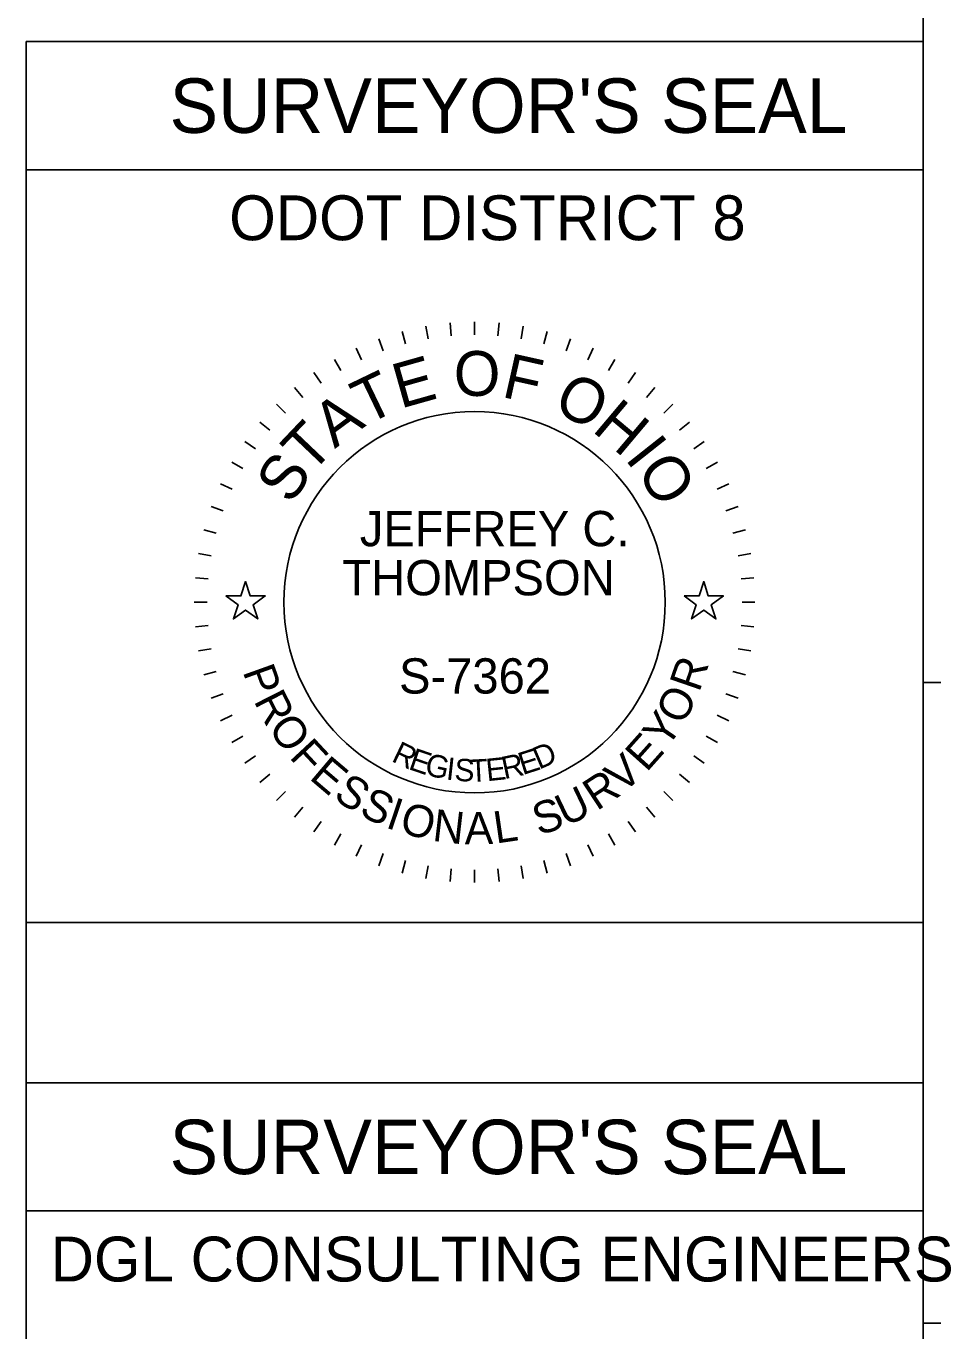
# Model space of a CAD drawing. Extents: x 0 to 39.3, y -3.9 to 22.
# Drawn here: x 29.2 to 32.03, y 2.976 to 7.048 of the extents above; entities that cross this region are included whole.
import ezdxf

# ---------------------------------------------------------------- set-up
doc = ezdxf.new("R2010")
doc.units = 0
for name, color, linetype in [('Default', 7, 'Continuous'), ('SH_Border', 7, 'Continuous'), ('SH_Data', 7, 'Continuous')]:
    doc.layers.add(name, color=color, linetype=linetype)

msp = doc.modelspace()

# ---------------------------------------------------------------- linework, layer by layer
at = {"layer": 'Default'}
for points in [[(29.8236, 5.27), (29.8705, 5.27), (29.885, 5.3145), (29.8995, 5.27), (29.9464, 5.27), (29.9085, 5.2424), (29.923, 5.1978), (29.885, 5.2254), (29.847, 5.1978), (29.8615, 5.2424)], [(31.2536, 5.27), (31.3005, 5.27), (31.315, 5.3145), (31.3295, 5.27), (31.3764, 5.27), (31.3385, 5.2424), (31.353, 5.1978), (31.315, 5.2254), (31.277, 5.1978), (31.2915, 5.2424)]]:
    msp.add_lwpolyline(points, close=True, dxfattribs=at)
at = {"layer": 'SH_Border'}
for p, q in [((32, 0.5), (32, 21.5)), ((32, 5), (33.5, 5)), ((32, 3), (33.5, 3))]:
    msp.add_line(p, q, dxfattribs=at)
at = {"layer": 'SH_Data'}
for p, q in [((32, 7), (29.2, 7)), ((29.2, 7), (29.2, 3.75)), ((32, 3.75), (32, 7)), ((32, 6.6), (29.2, 6.6)), ((30.4481, 6.1117), (30.455, 6.0723)), ((30.5237, 6.1217), (30.5272, 6.0818)), ((30.6, 6.125), (30.6, 6.085)), ((30.6763, 6.1217), (30.6728, 6.0818)), ((30.7519, 6.1117), (30.745, 6.0723)), ((30.3007, 6.0722), (30.3144, 6.0346)), ((30.3735, 6.0952), (30.3839, 6.0565)), ((30.8265, 6.0952), (30.8161, 6.0565)), ((30.8993, 6.0722), (30.8856, 6.0346)), ((30.2302, 6.043), (30.2471, 6.0068)), ((30.9698, 6.043), (30.9529, 6.0068)), ((30.1625, 6.0078), (30.1825, 5.9731)), ((31.0375, 6.0078), (31.0175, 5.9731)), ((30.0981, 5.9668), (30.1211, 5.934)), ((31.1019, 5.9668), (31.0789, 5.934)), ((30.0376, 5.9203), (30.0633, 5.8896)), ((31.1624, 5.9203), (31.1367, 5.8896)), ((29.9813, 5.8687), (30.0096, 5.8404)), ((31.2187, 5.8687), (31.1904, 5.8404)), ((29.9297, 5.8124), (29.9604, 5.7867)), ((31.2703, 5.8124), (31.2396, 5.7867)), ((29.8832, 5.7519), (29.916, 5.7289)), ((31.3168, 5.7519), (31.284, 5.7289)), ((29.8422, 5.6875), (29.8769, 5.6675)), ((31.3578, 5.6875), (31.3231, 5.6675)), ((29.807, 5.6198), (29.8432, 5.6029)), ((31.393, 5.6198), (31.3568, 5.6029)), ((29.7778, 5.5493), (29.8154, 5.5356)), ((31.4222, 5.5493), (31.3846, 5.5356)), ((29.7548, 5.4765), (29.7935, 5.4661)), ((31.4452, 5.4765), (31.4065, 5.4661)), ((29.7383, 5.4019), (29.7777, 5.395)), ((31.4617, 5.4019), (31.4223, 5.395)), ((29.7283, 5.3263), (29.7682, 5.3228)), ((31.4717, 5.3263), (31.4318, 5.3228)), ((29.725, 5.25), (29.765, 5.25)), ((31.475, 5.25), (31.435, 5.25)), ((29.7283, 5.1737), (29.7682, 5.1772)), ((31.4717, 5.1737), (31.4318, 5.1772)), ((29.7383, 5.0981), (29.7777, 5.105)), ((31.4617, 5.0981), (31.4223, 5.105)), ((29.7548, 5.0235), (29.7935, 5.0339)), ((31.4452, 5.0235), (31.4065, 5.0339)), ((29.7778, 4.9507), (29.8154, 4.9644)), ((31.4222, 4.9507), (31.3846, 4.9644)), ((29.807, 4.8802), (29.8432, 4.8971)), ((31.393, 4.8802), (31.3568, 4.8971)), ((29.8422, 4.8125), (29.8769, 4.8325)), ((31.3578, 4.8125), (31.3231, 4.8325)), ((29.8832, 4.7481), (29.916, 4.7711)), ((31.3168, 4.7481), (31.284, 4.7711)), ((29.9297, 4.6876), (29.9604, 4.7133)), ((31.2703, 4.6876), (31.2396, 4.7133)), ((29.9813, 4.6313), (30.0096, 4.6596)), ((31.2187, 4.6313), (31.1904, 4.6596)), ((30.0376, 4.5797), (30.0633, 4.6104)), ((31.1624, 4.5797), (31.1367, 4.6104)), ((30.0981, 4.5332), (30.1211, 4.566)), ((31.1019, 4.5332), (31.0789, 4.566)), ((30.1625, 4.4922), (30.1825, 4.5269)), ((31.0375, 4.4922), (31.0175, 4.5269)), ((30.2302, 4.457), (30.2471, 4.4932)), ((30.9698, 4.457), (30.9529, 4.4932)), ((30.3007, 4.4278), (30.3144, 4.4654)), ((30.3735, 4.4048), (30.3839, 4.4435)), ((30.8265, 4.4048), (30.8161, 4.4435)), ((30.8993, 4.4278), (30.8856, 4.4654)), ((30.4481, 4.3883), (30.455, 4.4277)), ((30.5237, 4.3783), (30.5272, 4.4182)), ((30.6, 4.375), (30.6, 4.415)), ((30.6763, 4.3783), (30.6728, 4.4182)), ((30.7519, 4.3883), (30.745, 4.4277)), ((32, 3.75), (29.2, 3.75)), ((29.2, 3.75), (29.2, 0.5)), ((32, 3.75), (29.2, 3.75)), ((32, 0.5), (32, 3.75)), ((32, 3.35), (29.2, 3.35))]:
    msp.add_line(p, q, dxfattribs=at)
msp.add_lwpolyline([(32, 3.75), (32, 4.25), (29.2, 4.25), (29.2, 3.75)], close=True, dxfattribs=at)
msp.add_circle((30.6, 5.25), 0.595, dxfattribs=at)

# ---------------------------------------------------------------- texts
for s, height, p in [("SURVEYOR'S SEAL", 0.17, (29.6478, 6.715)), ('ODOT DISTRICT 8', 0.14, (29.8339, 6.38)), ('JEFFREY C.', 0.11, (30.2416, 5.4249)), ('THOMPSON', 0.11, (30.1873, 5.2716)), ('S-7362', 0.11, (30.3641, 4.9651)), ("SURVEYOR'S SEAL", 0.17, (29.6478, 3.465)), ('DGL CONSULTING ENGINEERS', 0.14, (29.2766, 3.13))]:
    msp.add_text(s, height=height, dxfattribs=at).set_placement(p)
for s, height, rotation, p in [('O', 0.14, 359.7812, (30.5347, 5.8943)), ('E', 0.14, 15.7571, (30.3684, 5.8538)), ('F', 0.14, 347.4362, (30.6811, 5.8917)), ('T', 0.14, 25.7167, (30.2616, 5.8018)), ('O', 0.14, 332.2586, (30.8398, 5.8515)), ('A', 0.14, 36.4747, (30.1634, 5.7281)), ('H', 0.14, 319.9136, (30.9632, 5.7861)), ('T', 0.14, 46.4344, (30.0883, 5.6464)), ('I', 0.14, 308.367, (31.0665, 5.6983)), ('S', 0.14, 57.1924, (30.0281, 5.5514)), ('O', 0.14, 303.1491, (31.1021, 5.6589)), ('P', 0.1, 289.7431, (29.8753, 5.0341)), ('R', 0.1, 70.983, (31.3009, 4.9667)), ('R', 0.1, 296.9802, (29.9093, 4.9427)), ('O', 0.1, 62.7428, (31.2501, 4.8633)), ('O', 0.1, 304.7158, (29.9532, 4.8579)), ('Y', 0.1, 55.5058, (31.2, 4.79)), ('F', 0.1, 312.956, (30.0192, 4.7658)), ('R', 0.07, 334.487, (30.3375, 4.7551)), ('D', 0.07, 23.3052, (30.801, 4.727)), ('E', 0.1, 48.2687, (31.1366, 4.7173)), ('E', 0.1, 319.6885, (30.0808, 4.7004)), ('E', 0.07, 341.04, (30.3906, 4.7301)), ('G', 0.07, 347.4752, (30.4414, 4.7118)), ('I', 0.07, 353.7858, (30.5091, 4.6968)), ('E', 0.07, 6.0117, (30.6389, 4.6912)), ('R', 0.07, 11.9184, (30.6925, 4.6974)), ('E', 0.07, 17.6836, (30.7498, 4.7102)), ('V', 0.1, 41.0316, (31.0615, 4.6507)), ('S', 0.07, 356.8926, (30.5358, 4.6929)), ('T', 0.07, 3.0061, (30.5857, 4.6887)), ('S', 0.1, 326.9255, (30.1554, 4.6385)), ('R', 0.1, 33.296, (30.9815, 4.5973)), ('S', 0.1, 334.1626, (30.236, 4.5874)), ('U', 0.1, 25.5604, (30.8833, 4.5486)), ('I', 0.1, 341.3997, (30.3191, 4.5479)), ('O', 0.1, 345.1351, (30.3618, 4.5321)), ('N', 0.1, 353.3752, (30.466, 4.5055)), ('S', 0.1, 18.3234, (30.8005, 4.5211)), ('A', 0.1, 1.1108, (30.5692, 4.4943)), ('L', 0.1, 8.3479, (30.6664, 4.4967))]:
    msp.add_text(s, height=height, rotation=rotation, dxfattribs=at).set_placement(p)

doc.saveas('drawing.dxf')
